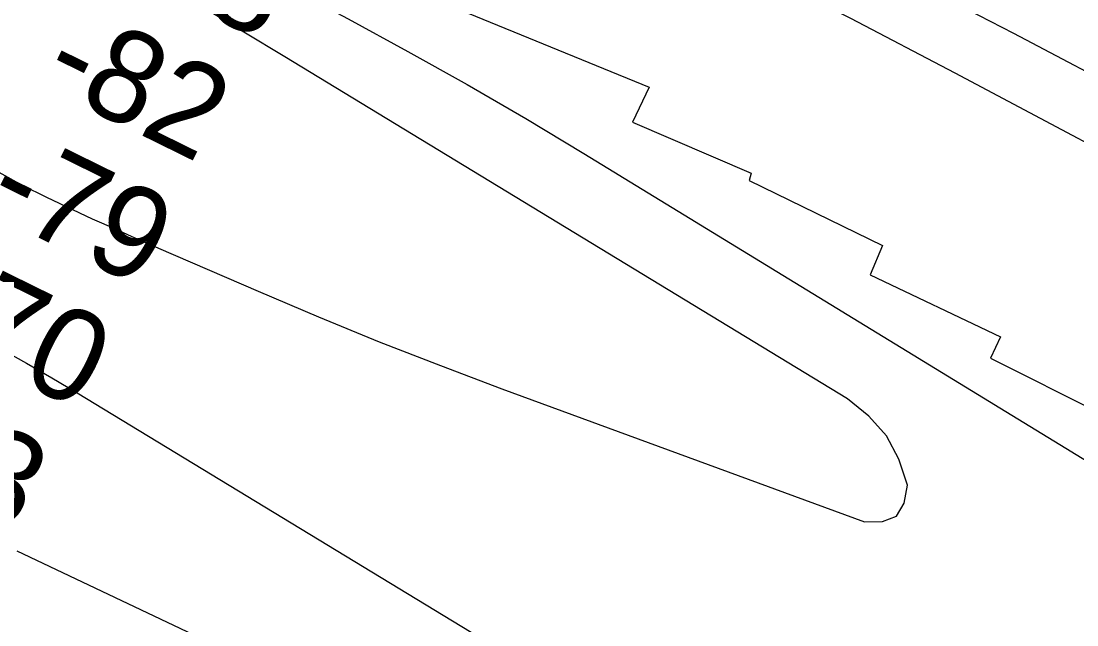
# Model space of a CAD drawing. Extents: x 3355677 to 3393573, y 612928 to 638357.
# Drawn here: x 3372587 to 3373355, y 621917 to 622357 of the extents above; entities that cross this region are included whole.
import ezdxf

# ---------------------------------------------------------------- set-up
doc = ezdxf.new("R2010")
doc.units = 0
for name, color, linetype in [('V-RIVR-RANG', 7, 'Continuous'), ('V-RRAP-RVMT', 7, 'Continuous'), ('V-TOPO-MINR', 7, 'Continuous')]:
    doc.layers.add(name, color=color, linetype=linetype)

msp = doc.modelspace()

# ---------------------------------------------------------------- linework, layer by layer
at = {"layer": 'V-RRAP-RVMT'}
for p, q in [((3372874.88, 622377.79), (3373044.09, 622308.5)), ((3373044.09, 622308.5), (3373031.87, 622283.03)), ((3373031.87, 622283.03), (3373118.35, 622245.91)), ((3373118.35, 622245.91), (3373116.76, 622240.72)), ((3373116.76, 622240.72), (3373213.87, 622193.45)), ((3373213.87, 622193.45), (3373205.02, 622172.09)), ((3373205.02, 622172.09), (3373299.9, 622126.95)), ((3373299.9, 622126.95), (3373292.63, 622111.26)), ((3373292.63, 622111.26), (3373417.24, 622048.68))]:
    msp.add_line(p, q, dxfattribs=at)
at = {"layer": 'V-TOPO-MINR'}
for points in [[(3374094.81, 621906.88), (3373740.85, 622112.94), (3373710.13, 622130.64), (3373679.31, 622148.16), (3373648.34, 622165.41), (3373617.26, 622182.48), (3373494.92, 622248.99), (3373402.35, 622298.68), (3373309.43, 622347.73), (3373216.01, 622395.8), (3373122.24, 622443.21), (3372843.56, 622582.3), (3372835.36, 622586.29), (3372827.1, 622590.17), (3372818.76, 622593.88), (3372810.38, 622597.48), (3372743.7, 622625.28), (3372701.86, 622642.5), (3372659.92, 622659.48), (3372617.83, 622676.09), (3372575.65, 622692.45)], [(3374045.82, 621888.71), (3373965.42, 621935.98), (3373884.59, 621982.54), (3373680.55, 622098.29), (3373668.53, 622105.04), (3373656.47, 622111.73), (3373644.35, 622118.31), (3373632.2, 622124.83), (3373266.72, 622318.89), (3373190.76, 622358.53), (3373114.45, 622397.44), (3373037.58, 622435.27), (3372960.36, 622472.37), (3372867.12, 622516.36), (3372836.1, 622530.59), (3372804.89, 622544.38), (3372773.4, 622557.5), (3372741.71, 622570.18), (3372637.49, 622610.59), (3372553.32, 622642.51)], [(3372581, 622463.66), (3372600.2, 622458.91), (3372619.18, 622453.44), (3372637.8, 622446.88), (3372656.2, 622439.6), (3372726.65, 622409.35), (3372732.12, 622406.92), (3372737.54, 622404.41), (3372742.9, 622401.75), (3372748.22, 622399.01), (3372824.93, 622358.23), (3372868.35, 622334.65), (3372911.48, 622310.54), (3372954.16, 622285.67), (3372996.56, 622260.28), (3373539.11, 621928.63), (3373543.28, 621925.98), (3373547.38, 621923.23), (3373551.37, 621920.33), (3373555.3, 621917.34), (3373575.83, 621901.08)], [(3372570.33, 622246.69), (3372587.63, 622237.25), (3372605.28, 622228.43), (3372638.57, 622212.89), (3372641.97, 622211.32), (3372643.67, 622210.55), (3372645.38, 622209.78), (3372656.86, 622204.66), (3372664.31, 622201.34), (3372671.77, 622198.05), (3372679.25, 622194.78), (3372686.73, 622191.52), (3372759.39, 622160.06), (3372803.36, 622141.47), (3372847.53, 622123.37), (3372892.01, 622106.03), (3372936.68, 622089.18), (3373200.69, 621992.17), (3373213.99, 621992.43), (3373224.17, 621996.36), (3373229.69, 622005.78), (3373232.08, 622018.87), (3373225.8, 622037.83), (3373216.86, 622054.95), (3373203.92, 622069.28), (3373188.32, 622081.77), (3372778.68, 622330.62), (3372748.8, 622348.71), (3372718.89, 622366.75)], [(3372572.05, 622118.25), (3372590.7, 622107.82), (3372609.17, 622097.09), (3372627.53, 622086.15), (3373070.24, 621817.3)], [(3372583.54, 621971.15), (3372792.88, 621871.94)]]:
    msp.add_lwpolyline(points, dxfattribs=at)

# ---------------------------------------------------------------- texts
at = {"layer": 'V-RIVR-RANG'}
for s, p in [('-78', (3372646.31, 622398.89)), ('-82', (3372599.58, 622310.43)), ('-79', (3372558.3, 622219.3)), ('-70', (3372512.99, 622130.14)), ('-63', (3372466.97, 622041.33))]:
    msp.add_text(s, height=67, rotation=333.80719, dxfattribs=at).set_placement(p)

doc.saveas('drawing.dxf')
